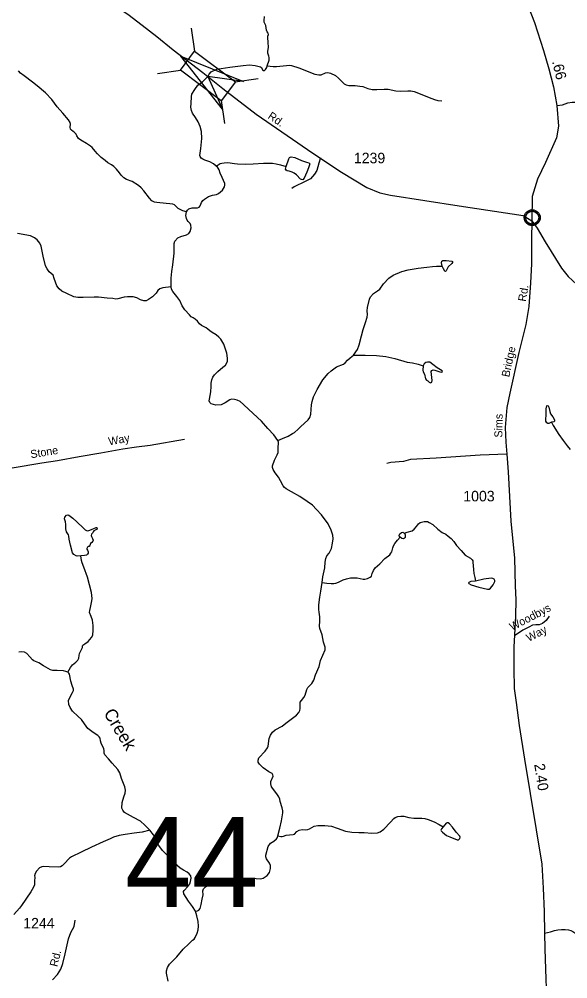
# Model space of a CAD drawing. Extents: x 2126262 to 2293712, y 749403 to 919119.
# Drawn here: x 2187784 to 2194296, y 883288 to 894682 of the extents above; entities that cross this region are included whole.
import ezdxf

# ---------------------------------------------------------------- set-up
doc = ezdxf.new("R2010")
doc.units = 0
for name, color, linetype in [('Exist Civil Demographics Community CELL', 7, 'Continuous'), ('Exist Hydrographic Creek Single Shore', 7, 'Continuous'), ('Exist Hydrographic Creek Single Shore Label', 7, 'Continuous'), ('Exist Hydrographic Misc Water Feature', 7, 'Continuous'), ('Exist Road Non-System Type 51', 7, 'Continuous'), ('Exist Road Non-System Type 51 Label', 7, 'Continuous'), ('Exist Road Secondary Mileage Hundredths English Label', 7, 'Continuous'), ('Exist Road Secondary Structure Standard Bridge Attributed CELL', 7, 'Continuous'), ('Exist Road Secondary Structure Standard Bridge CELL', 7, 'Continuous'), ('Exist Road Secondary Structure Standard Bridge Number Label', 7, 'Continuous'), ('Exist Road Secondary Type 51 Attributed', 7, 'Continuous'), ('Exist Road Secondary Type 51 Label', 7, 'Continuous'), ('Exist Road Secondary Type 51 Number Label', 7, 'Continuous')]:
    doc.layers.add(name, color=color, linetype=linetype)

msp = doc.modelspace()

# ---------------------------------------------------------------- linework, layer by layer
at = {"layer": 'Exist Civil Demographics Community CELL'}
msp.add_lwpolyline([(2193797, 892337), (2193798, 892343), (2193800, 892349), (2193802, 892356), (2193805, 892362), (2193809, 892368), (2193812, 892373), (2193816, 892377), (2193821, 892382), (2193827, 892387), (2193832, 892390), (2193837, 892393), (2193842, 892395), (2193847, 892398), (2193853, 892400), (2193857, 892401), (2193862, 892401), (2193866, 892402), (2193873, 892402), (2193877, 892402), (2193883, 892402), (2193888, 892401), (2193893, 892400), (2193898, 892399), (2193903, 892397), (2193909, 892394), (2193916, 892391), (2193921, 892387), (2193926, 892383), (2193929, 892380), (2193933, 892376), (2193937, 892371), (2193940, 892366), (2193943, 892361), (2193946, 892356), (2193948, 892351), (2193949, 892346), (2193951, 892341), (2193952, 892335), (2193952, 892331), (2193953, 892325), (2193953, 892319), (2193952, 892313), (2193951, 892308), (2193949, 892302), (2193948, 892296), (2193945, 892291), (2193942, 892285), (2193939, 892279), (2193935, 892275), (2193931, 892270), (2193926, 892265), (2193921, 892261), (2193916, 892257), (2193911, 892255), (2193905, 892252), (2193898, 892249), (2193892, 892248), (2193885, 892246), (2193881, 892246), (2193876, 892245), (2193870, 892245), (2193866, 892246), (2193861, 892247), (2193855, 892248), (2193850, 892249), (2193845, 892251), (2193840, 892253), (2193836, 892255), (2193830, 892259), (2193824, 892264), (2193819, 892268), (2193815, 892273), (2193811, 892277), (2193808, 892281), (2193804, 892288), (2193803, 892292), (2193801, 892296), (2193798, 892304), (2193797, 892311), (2193796, 892316), (2193796, 892323), (2193796, 892327), (2193796, 892334)], close=True, dxfattribs=at)
for radius in [94.3, 76.7]:
    msp.add_circle((2193874, 892325), radius, dxfattribs=at)
at = {"layer": 'Exist Hydrographic Creek Single Shore'}
for points in [[(2190728, 894129), (2190750, 894195), (2190753, 894229), (2190749, 894244), (2190736, 894279), (2190736, 894303), (2190744, 894344), (2190741, 894409), (2190734, 894461), (2190736, 894482), (2190742, 894502), (2190740, 894514), (2190727, 894531), (2190720, 894553), (2190712, 894605), (2190693, 894645), (2190690, 894668), (2190695, 894713)], [(2190123, 892938), (2190092, 892963), (2190047, 892989), (2189989, 893008), (2189962, 893021), (2189942, 893033), (2189931, 893050), (2189929, 893065), (2189939, 893147), (2189950, 893266), (2189946, 893349), (2189932, 893408), (2189907, 893463), (2189878, 893515), (2189841, 893568), (2189828, 893597), (2189822, 893637), (2189826, 893681), (2189829, 893764), (2189834, 893793), (2189870, 893847), (2189903, 893898), (2189960, 893938), (2190024, 894002), (2190039, 894030), (2190064, 894055), (2190128, 894087), (2190284, 894114), (2190441, 894133), (2190519, 894138), (2190584, 894134), (2190647, 894117), (2190660, 894107), (2190671, 894081), (2190682, 894072), (2190694, 894074), (2190707, 894084), (2190723, 894109), (2190728, 894129)], [(2189768, 892393), (2189780, 892416), (2189798, 892432), (2189837, 892442), (2189900, 892444), (2189920, 892449), (2189932, 892466), (2189947, 892504), (2189963, 892529), (2189984, 892546), (2190032, 892576), (2190079, 892593), (2190124, 892600), (2190150, 892612), (2190196, 892652), (2190221, 892690), (2190224, 892710), (2190223, 892732), (2190192, 892803), (2190168, 892852), (2190156, 892893), (2190147, 892912), (2190137, 892925), (2190123, 892938)], [(2189588, 891504), (2189586, 891608), (2189597, 891687), (2189606, 891767), (2189622, 891904), (2189625, 892020), (2189633, 892046), (2189668, 892086), (2189704, 892103), (2189769, 892121), (2189798, 892138), (2189813, 892160), (2189824, 892206), (2189822, 892236), (2189812, 892256), (2189788, 892278), (2189776, 892297), (2189769, 892317), (2189763, 892350), (2189768, 892393)], [(2190855, 889678), (2190805, 889746), (2190737, 889822), (2190659, 889908), (2190510, 890046), (2190448, 890107), (2190405, 890142), (2190373, 890157), (2190341, 890166), (2190304, 890169), (2190283, 890161), (2190228, 890126), (2190181, 890105), (2190119, 890101), (2190064, 890114), (2190047, 890132), (2190040, 890149), (2190041, 890169), (2190059, 890256), (2190064, 890319), (2190064, 890362), (2190069, 890401), (2190081, 890431), (2190102, 890459), (2190141, 890500), (2190200, 890549), (2190232, 890575), (2190249, 890600), (2190256, 890623), (2190257, 890658), (2190248, 890715), (2190212, 890823), (2190178, 890883), (2190155, 890907), (2190121, 890936), (2190073, 890962), (2190048, 890980), (2190023, 891003), (2190004, 891017), (2189948, 891047), (2189924, 891066), (2189899, 891095), (2189873, 891119), (2189850, 891135), (2189825, 891149), (2189804, 891170), (2189749, 891232), (2189718, 891279), (2189690, 891340), (2189654, 891388), (2189608, 891449), (2189593, 891476), (2189588, 891504)], [(2191381, 887994), (2191387, 888059), (2191411, 888169), (2191417, 888236), (2191423, 888280), (2191435, 888309), (2191462, 888341), (2191493, 888399), (2191502, 888460), (2191511, 888511), (2191507, 888554), (2191488, 888614), (2191450, 888690), (2191372, 888796), (2191312, 888861), (2191264, 888910), (2191204, 888957), (2191117, 889014), (2191016, 889072), (2190954, 889106), (2190932, 889123), (2190917, 889140), (2190887, 889201), (2190863, 889243), (2190821, 889296), (2190799, 889336), (2190791, 889358), (2190792, 889377), (2190813, 889447), (2190848, 889508), (2190858, 889539), (2190859, 889584), (2190860, 889659), (2190855, 889678)], [(2190855, 884986), (2190879, 885075), (2190896, 885164), (2190912, 885259), (2190913, 885283), (2190905, 885319), (2190882, 885393), (2190877, 885423), (2190867, 885449), (2190842, 885485), (2190779, 885568), (2190769, 885602), (2190772, 885629), (2190797, 885694), (2190795, 885710), (2190786, 885724), (2190749, 885747), (2190681, 885795), (2190635, 885837), (2190620, 885860), (2190620, 885886), (2190630, 885912), (2190704, 885992), (2190733, 886030), (2190738, 886051), (2190752, 886141), (2190766, 886181), (2190789, 886215), (2190823, 886245), (2190906, 886288), (2190948, 886324), (2191013, 886369), (2191075, 886418), (2191104, 886449), (2191116, 886475), (2191120, 886498), (2191118, 886548), (2191121, 886571), (2191136, 886594), (2191163, 886630), (2191178, 886656), (2191200, 886724), (2191211, 886745), (2191258, 886796), (2191280, 886833), (2191301, 886898), (2191345, 886998), (2191361, 887066), (2191417, 887195), (2191416, 887224), (2191398, 887284), (2191382, 887374), (2191353, 887447), (2191349, 887474), (2191353, 887536), (2191352, 887586), (2191343, 887640), (2191341, 887674), (2191342, 887730), (2191351, 887821), (2191363, 887889), (2191381, 887994)], [(2188361, 886928), (2188339, 886938), (2188311, 886945), (2188234, 886948), (2188183, 886950), (2188155, 886958), (2188074, 887004), (2188016, 887041), (2187956, 887064), (2187940, 887076), (2187908, 887111), (2187874, 887150), (2187848, 887166), (2187816, 887171), (2187778, 887168)], [(2189335, 885052), (2189276, 885112), (2189222, 885158), (2189140, 885202), (2189034, 885264), (2189013, 885291), (2189004, 885316), (2189007, 885383), (2189024, 885448), (2189042, 885494), (2189044, 885529), (2189036, 885567), (2188997, 885666), (2188977, 885735), (2188954, 885775), (2188888, 885850), (2188842, 885900), (2188800, 885949), (2188791, 885966), (2188791, 885999), (2188787, 886019), (2188755, 886086), (2188748, 886113), (2188743, 886145), (2188732, 886162), (2188719, 886176), (2188663, 886213), (2188598, 886262), (2188558, 886314), (2188522, 886366), (2188484, 886402), (2188417, 886466), (2188390, 886508), (2188374, 886546), (2188367, 886591), (2188375, 886612), (2188416, 886687), (2188427, 886711), (2188427, 886729), (2188413, 886771), (2188396, 886821), (2188379, 886904), (2188372, 886916), (2188361, 886928)], [(2189876, 884090), (2189840, 884145), (2189793, 884209), (2189737, 884298), (2189734, 884323), (2189742, 884338), (2189784, 884383), (2189809, 884417), (2189818, 884442), (2189825, 884482), (2189821, 884510), (2189802, 884535), (2189779, 884555), (2189734, 884578), (2189694, 884603), (2189630, 884659), (2189560, 884738), (2189484, 884810), (2189441, 884871), (2189379, 884996), (2189335, 885052)], [(2189876, 884090), (2189899, 884096), (2189915, 884105), (2189930, 884123), (2189942, 884170), (2189956, 884234), (2189966, 884287), (2189963, 884333), (2189971, 884355), (2189994, 884380), (2190069, 884436), (2190126, 884461), (2190183, 884465), (2190234, 884457), (2190288, 884426), (2190313, 884423), (2190335, 884430), (2190373, 884457), (2190404, 884469), (2190481, 884481), (2190547, 884484), (2190648, 884475), (2190680, 884484), (2190728, 884515), (2190754, 884549), (2190766, 884598), (2190766, 884633), (2190755, 884660), (2190720, 884714), (2190713, 884737), (2190713, 884756), (2190741, 884860), (2190766, 884897), (2190806, 884922), (2190839, 884949), (2190850, 884965), (2190855, 884986)], [(2189551, 883262), (2189533, 883354), (2189533, 883382), (2189544, 883422), (2189569, 883464), (2189656, 883551), (2189729, 883640), (2189796, 883704), (2189842, 883746), (2189860, 883758), (2189873, 883778), (2189898, 883831), (2189908, 883869), (2189911, 883912), (2189909, 883970), (2189894, 884034), (2189876, 884090)]]:
    msp.add_lwpolyline(points, dxfattribs=at)
at = {"layer": 'Exist Hydrographic Misc Water Feature'}
for points in [[(2189768, 892393), (2189728, 892406), (2189696, 892421), (2189672, 892436), (2189629, 892476), (2189607, 892486), (2189572, 892490), (2189528, 892494), (2189419, 892505), (2189390, 892509), (2189358, 892524), (2189329, 892558), (2189265, 892645), (2189231, 892681), (2189198, 892709), (2189125, 892754), (2189057, 892777), (2189024, 892797), (2188994, 892828), (2188974, 892858), (2188939, 892901), (2188908, 892933), (2188881, 892951), (2188837, 892978), (2188803, 893006), (2188756, 893040), (2188713, 893084), (2188685, 893116), (2188649, 893158), (2188629, 893175), (2188581, 893206), (2188515, 893244), (2188489, 893265), (2188468, 893295), (2188458, 893316), (2188438, 893341), (2188426, 893349), (2188403, 893363), (2188392, 893377), (2188389, 893400), (2188391, 893435), (2188387, 893457), (2188368, 893485), (2188300, 893567), (2188236, 893643), (2188170, 893730), (2188095, 893807), (2187996, 893890), (2187942, 893936), (2187842, 894009), (2187801, 894040), (2187777, 894067)], [(2190728, 894129), (2190798, 894121), (2190838, 894121), (2190877, 894123), (2190958, 894132), (2190992, 894135), (2191018, 894131), (2191105, 894106), (2191292, 894029), (2191342, 894020), (2191367, 894023), (2191421, 894046), (2191448, 894049), (2191480, 894041), (2191537, 894013), (2191573, 893980), (2191640, 893914), (2191665, 893901), (2191698, 893895), (2191774, 893894), (2191826, 893888), (2191862, 893881), (2191923, 893859), (2191973, 893847), (2192028, 893847), (2192118, 893853), (2192162, 893852), (2192253, 893832), (2192306, 893829), (2192396, 893833), (2192434, 893832), (2192473, 893823), (2192563, 893788), (2192651, 893753), (2192712, 893727), (2192753, 893718), (2192799, 893711)], [(2190123, 892938), (2190169, 892970), (2190188, 892974), (2190217, 892978), (2190259, 892980), (2190339, 892968), (2190377, 892964), (2190466, 892961), (2190563, 892965), (2190682, 892971), (2190749, 892973), (2190789, 892971), (2190833, 892965), (2190885, 892954), (2190951, 892932)], [(2189588, 891504), (2189487, 891492), (2189454, 891479), (2189431, 891460), (2189409, 891427), (2189367, 891387), (2189320, 891353), (2189290, 891339), (2189262, 891339), (2189224, 891348), (2189181, 891373), (2189137, 891385), (2189105, 891387), (2189068, 891387), (2189030, 891380), (2188956, 891360), (2188930, 891358), (2188894, 891367), (2188829, 891371), (2188726, 891380), (2188673, 891382), (2188543, 891376), (2188479, 891377), (2188431, 891387), (2188350, 891425), (2188290, 891451), (2188257, 891482), (2188231, 891515), (2188200, 891605), (2188186, 891642), (2188139, 891684), (2188115, 891717), (2188096, 891754), (2188067, 891870), (2188044, 891985), (2188027, 892023), (2187998, 892061), (2187967, 892084), (2187919, 892109), (2187764, 892136)], [(2191754, 890692), (2191800, 890762), (2191821, 890814), (2191847, 890923), (2191867, 890996), (2191896, 891081), (2191913, 891145), (2191918, 891175), (2191915, 891219), (2191918, 891258), (2191941, 891357), (2191954, 891385), (2191989, 891424), (2192037, 891456), (2192063, 891478), (2192108, 891541), (2192172, 891606), (2192224, 891641), (2192326, 891685), (2192400, 891705), (2192518, 891725), (2192623, 891739), (2192691, 891746), (2192739, 891749), (2192806, 891751)], [(2190855, 889678), (2190910, 889702), (2190976, 889730), (2191030, 889762), (2191053, 889775), (2191094, 889813), (2191126, 889846), (2191165, 889880), (2191216, 889925), (2191235, 889954), (2191244, 889994), (2191254, 890105), (2191260, 890142), (2191278, 890200), (2191319, 890285), (2191390, 890399), (2191452, 890477), (2191487, 890507), (2191551, 890554), (2191632, 890586), (2191654, 890602), (2191680, 890634), (2191712, 890663), (2191754, 890692)], [(2191754, 890692), (2191889, 890691), (2192027, 890688), (2192138, 890676), (2192242, 890654), (2192388, 890611), (2192452, 890600), (2192519, 890586), (2192581, 890568)], [(2194101, 889897), (2194124, 889856), (2194188, 889750), (2194241, 889679), (2194288, 889616), (2194325, 889571)], [(2192356, 888578), (2192391, 888593), (2192449, 888609), (2192471, 888625), (2192499, 888658), (2192522, 888691), (2192545, 888708), (2192591, 888718), (2192629, 888718), (2192649, 888708), (2192696, 888681), (2192755, 888628), (2192804, 888588), (2192847, 888569), (2192877, 888545), (2192913, 888517), (2192943, 888480), (2192975, 888432), (2193030, 888372), (2193079, 888318), (2193140, 888282), (2193160, 888264), (2193169, 888249), (2193170, 888235), (2193176, 888147), (2193182, 888101), (2193191, 888054), (2193200, 888010)], [(2191381, 887994), (2191437, 887987), (2191486, 887983), (2191517, 887983), (2191544, 887987), (2191575, 887999), (2191631, 888026), (2191668, 888038), (2191716, 888049), (2191748, 888051), (2191796, 888048), (2191869, 888034), (2191886, 888034), (2191917, 888041), (2191951, 888055), (2191964, 888069), (2191975, 888101), (2191990, 888135), (2192010, 888167), (2192066, 888217), (2192125, 888279), (2192184, 888321), (2192197, 888341), (2192206, 888359), (2192219, 888407), (2192226, 888428), (2192243, 888457), (2192274, 888498), (2192307, 888531)], [(2192307, 888531), (2192295, 888547), (2192295, 888556), (2192303, 888570), (2192321, 888586), (2192336, 888590), (2192342, 888587), (2192356, 888578)], [(2192356, 888578), (2192364, 888559), (2192364, 888527), (2192358, 888519), (2192344, 888513), (2192328, 888516), (2192307, 888531)], [(2188361, 886928), (2188391, 886983), (2188403, 887001), (2188417, 887015), (2188456, 887048), (2188480, 887072), (2188491, 887094), (2188494, 887125), (2188498, 887149), (2188511, 887174), (2188535, 887222), (2188536, 887241), (2188541, 887251), (2188562, 887264), (2188603, 887292), (2188643, 887342), (2188656, 887369), (2188662, 887427), (2188660, 887484), (2188652, 887546), (2188637, 887590), (2188620, 887639), (2188621, 887663), (2188632, 887695), (2188647, 887774), (2188649, 887802), (2188641, 887875), (2188594, 888057), (2188550, 888176), (2188530, 888227), (2188525, 888254), (2188515, 888309)], [(2190855, 884986), (2190889, 884977), (2190905, 884977), (2190923, 884982), (2190952, 884994), (2190994, 884998), (2191036, 885000), (2191051, 885006), (2191081, 885037), (2191107, 885052), (2191143, 885060), (2191182, 885058), (2191209, 885059), (2191228, 885067), (2191287, 885099), (2191330, 885110), (2191412, 885110), (2191490, 885099), (2191557, 885075), (2191658, 885043), (2191732, 885030), (2191816, 885025), (2191880, 885025), (2191970, 885017), (2192037, 885020), (2192069, 885034), (2192113, 885066), (2192193, 885148), (2192232, 885190), (2192248, 885203), (2192278, 885215), (2192316, 885220), (2192351, 885218), (2192408, 885203), (2192467, 885197), (2192562, 885194), (2192601, 885190), (2192639, 885179), (2192711, 885152), (2192770, 885122), (2192815, 885091)], [(2189335, 885052), (2189245, 885031), (2189147, 885019), (2189043, 885002), (2188970, 884989), (2188903, 884969), (2188864, 884952), (2188782, 884916), (2188641, 884852), (2188521, 884792), (2188405, 884737), (2188382, 884719), (2188318, 884652), (2188295, 884631), (2188272, 884617), (2188255, 884613), (2188140, 884619), (2188075, 884622), (2188053, 884617), (2188026, 884604), (2187988, 884567), (2187973, 884537), (2187966, 884512), (2187968, 884494), (2187967, 884448), (2187964, 884405), (2187954, 884377), (2187921, 884319), (2187812, 884159), (2187788, 884125), (2187720, 884051)]]:
    msp.add_lwpolyline(points, dxfattribs=at)
for points in [[(2190951, 892932), (2190985, 893022), (2190994, 893039), (2191002, 893045), (2191013, 893047), (2191056, 893038), (2191133, 893006), (2191196, 892984), (2191222, 892977), (2191229, 892970), (2191232, 892964), (2191219, 892916), (2191199, 892864), (2191165, 892794), (2191149, 892775), (2191136, 892777), (2191122, 892784), (2191077, 892832), (2191048, 892855), (2191023, 892865), (2190989, 892877), (2190963, 892881), (2190952, 892888), (2190946, 892901)], [(2192806, 891751), (2192795, 891788), (2192800, 891809), (2192811, 891816), (2192854, 891818), (2192919, 891810), (2192928, 891803), (2192928, 891794), (2192920, 891783), (2192878, 891742), (2192851, 891693), (2192845, 891687), (2192835, 891691), (2192819, 891717)], [(2192581, 890568), (2192576, 890513), (2192579, 890496), (2192597, 890467), (2192607, 890413), (2192619, 890397), (2192636, 890390), (2192652, 890374), (2192668, 890365), (2192682, 890371), (2192685, 890393), (2192675, 890497), (2192681, 890510), (2192700, 890519), (2192716, 890516), (2192777, 890493), (2192802, 890489), (2192807, 890494), (2192803, 890505), (2192745, 890541), (2192696, 890582), (2192658, 890608), (2192632, 890611), (2192611, 890605), (2192592, 890590)], [(2194101, 889897), (2194072, 889882), (2194059, 889881), (2194047, 889888), (2194036, 889908), (2194036, 889940), (2194039, 889972), (2194039, 890054), (2194046, 890093), (2194053, 890097), (2194063, 890091), (2194072, 890077), (2194082, 890025), (2194092, 889997), (2194117, 889962), (2194137, 889924), (2194137, 889910), (2194130, 889901)], [(2188515, 888309), (2188472, 888307), (2188458, 888310), (2188431, 888328), (2188418, 888347), (2188392, 888436), (2188375, 888507), (2188372, 888542), (2188367, 888560), (2188347, 888597), (2188338, 888631), (2188339, 888681), (2188332, 888714), (2188322, 888748), (2188326, 888768), (2188345, 888793), (2188359, 888796), (2188371, 888793), (2188419, 888758), (2188467, 888715), (2188545, 888639), (2188565, 888619), (2188582, 888612), (2188597, 888609), (2188623, 888614), (2188698, 888646), (2188707, 888645), (2188711, 888632), (2188708, 888625), (2188669, 888608), (2188660, 888596), (2188652, 888580), (2188642, 888566), (2188638, 888553), (2188642, 888538), (2188654, 888518), (2188660, 888495), (2188656, 888486), (2188645, 888469), (2188631, 888458), (2188621, 888431), (2188614, 888423), (2188603, 888422), (2188594, 888413), (2188588, 888399), (2188587, 888389), (2188593, 888376), (2188602, 888358), (2188602, 888343), (2188596, 888329), (2188584, 888319), (2188559, 888315)], [(2193200, 888010), (2193147, 888005), (2193122, 887995), (2193119, 887988), (2193122, 887981), (2193151, 887964), (2193240, 887937), (2193345, 887913), (2193364, 887916), (2193377, 887926), (2193412, 887965), (2193432, 888005), (2193431, 888018), (2193422, 888032), (2193406, 888042), (2193388, 888045), (2193298, 888035)], [(2192815, 885091), (2192795, 885067), (2192790, 885055), (2192794, 885046), (2192809, 885030), (2192858, 884989), (2192897, 884973), (2192982, 884939), (2192998, 884940), (2193015, 884954), (2193017, 884969), (2193014, 884983), (2192971, 885030), (2192926, 885087), (2192891, 885129), (2192876, 885140), (2192864, 885142), (2192854, 885138)]]:
    msp.add_lwpolyline(points, close=True, dxfattribs=at)
at = {"layer": 'Exist Road Non-System Type 51'}
for points in [[(2194166, 893658), (2194234, 893667), (2194297, 893689), (2194350, 893698), (2194416, 893695), (2194482, 893678), (2194596, 893676), (2194811, 893684), (2194916, 893698), (2195018, 893689), (2195068, 893709), (2195145, 893706), (2195275, 893692), (2195358, 893698), (2195447, 893698), (2195532, 893706), (2195590, 893678), (2195648, 893670), (2195701, 893615)], [(2191359, 893035), (2191340, 892974), (2191317, 892886), (2191290, 892840), (2191241, 892787), (2191179, 892756), (2191048, 892691), (2191022, 892670)], [(2188054, 889413), (2188237, 889441), (2188496, 889491), (2188751, 889535), (2189012, 889581), (2189175, 889605), (2189337, 889626), (2189745, 889696)], [(2193571, 889516), (2193257, 889507), (2192735, 889470), (2192428, 889456), (2192345, 889431), (2192194, 889420), (2192147, 889406)], [(2187700, 889356), (2188054, 889413)], [(2194075, 887595), (2194041, 887544), (2193995, 887505), (2193958, 887492), (2193916, 887490), (2193879, 887486), (2193834, 887462), (2193764, 887427), (2193663, 887361)], [(2194021, 883831), (2194089, 883845), (2194140, 883861), (2194179, 883870), (2194222, 883873), (2194267, 883873), (2194304, 883871), (2194331, 883863), (2194357, 883850), (2194392, 883826), (2194416, 883799), (2194433, 883769), (2194457, 883735), (2194490, 883708), (2194540, 883674), (2194596, 883642), (2194663, 883597), (2194704, 883573), (2194743, 883565), (2194782, 883560)]]:
    msp.add_lwpolyline(points, dxfattribs=at)
at = {"layer": 'Exist Road Secondary Structure Standard Bridge Attributed CELL'}
msp.add_lwpolyline([(2190198, 893612), (2189704, 894242), (2190447, 893944), (2190024, 894002)], close=True, dxfattribs=at)
at = {"layer": 'Exist Road Secondary Structure Standard Bridge CELL'}
for p, q in [((2189827, 894574), (2189866, 894301)), ((2189424, 894036), (2189697, 894075)), ((2190349, 893937), (2190622, 893976)), ((2190183, 893716), (2190222, 893443))]:
    msp.add_line(p, q, dxfattribs=at)
msp.add_lwpolyline([(2189866, 894301), (2190350, 893938), (2190180, 893712), (2189697, 894075)], close=True, dxfattribs=at)
at = {"layer": 'Exist Road Secondary Type 51 Attributed'}
for points in [[(2185176, 896848), (2185298, 896799), (2185488, 896711), (2185651, 896647), (2185969, 896497), (2186194, 896395), (2186532, 896241), (2186692, 896156), (2186825, 896086), (2187060, 895937), (2187356, 895755), (2187868, 895418), (2188328, 895150), (2188498, 895062), (2188788, 894909), (2188951, 894821), (2189072, 894740), (2189244, 894609), (2189419, 894477), (2189613, 894318), (2189963, 894050), (2190024, 894002)], [(2193565, 895598), (2193646, 895359), (2193738, 895075), (2193822, 894846), (2193900, 894643), (2194009, 894312), (2194070, 894092), (2194126, 893879), (2194166, 893658), (2194184, 893411), (2194164, 893272), (2194033, 892979), (2193935, 892784), (2193873, 892575), (2193868, 892287)], [(2190024, 894002), (2190201, 893860), (2190598, 893555), (2191268, 893093), (2191610, 892866), (2191911, 892682), (2192063, 892622), (2192191, 892592), (2193005, 892464), (2193765, 892352), (2193868, 892287)], [(2193868, 892287), (2193864, 892072), (2193864, 891777), (2193854, 891553), (2193832, 891270), (2193798, 891057), (2193716, 890724), (2193610, 890242), (2193571, 890073), (2193553, 889832), (2193562, 889661), (2193571, 889516), (2193588, 889308), (2193622, 888723), (2193662, 888281), (2193673, 887954), (2193680, 887786), (2193676, 887594), (2193655, 887225), (2193655, 886971), (2193660, 886735), (2193684, 886569), (2193719, 886294), (2193783, 885896), (2193988, 884648), (2194003, 884363), (2194016, 884088), (2194021, 883831)], [(2193868, 892287), (2193934, 892202), (2194029, 892040), (2194220, 891726), (2194300, 891625), (2194402, 891530), (2194524, 891439), (2194780, 891339), (2195299, 891169), (2197473, 890493), (2197550, 890473)], [(2188177, 883278), (2188237, 883338), (2188278, 883401), (2188303, 883469), (2188331, 883584), (2188370, 883763), (2188395, 883837), (2188435, 883911), (2188450, 883984)], [(2194021, 883831), (2194025, 883645), (2194035, 883282), (2194048, 882976), (2194052, 882521), (2194053, 882089), (2194023, 881859), (2193945, 881649), (2193767, 881314), (2193569, 880921), (2193484, 880727), (2193377, 880413), (2193242, 879982), (2193176, 879840)]]:
    msp.add_lwpolyline(points, dxfattribs=at)

# ---------------------------------------------------------------- texts
at = {"layer": 'Exist Hydrographic Creek Single Shore Label'}
msp.add_text('Creek', height=150, rotation=301.0472, dxfattribs=at).set_placement((2188781, 886442))
at = {"layer": 'Exist Road Non-System Type 51 Label'}
for s, rotation, p in [('Way', 10.63, (2188852, 889621)), ('Stone', 9.4029, (2187924, 889468)), ('Woodbys', 27.5712, (2193636, 887418)), ('Way', 27.5712, (2193834, 887287))]:
    msp.add_text(s, height=95, rotation=rotation, dxfattribs=at).set_placement(p)
at = {"layer": 'Exist Road Secondary Mileage Hundredths English Label'}
for s, rotation, p in [('.66', 283.493, (2194109, 894179)), ('2.40', 278.7747, (2193897, 885835))]:
    msp.add_text(s, height=125, rotation=rotation, dxfattribs=at).set_placement(p)
at = {"layer": 'Exist Road Secondary Structure Standard Bridge Number Label'}
msp.add_text('44', height=1066.3, dxfattribs=at).set_placement((2189038, 884142))
at = {"layer": 'Exist Road Secondary Type 51 Label'}
for s, rotation, p in [('Rd.', 325.7007, (2190727, 893511)), ('Rd.', 80.5763, (2193798, 891324)), ('Bridge', 77.9856, (2193601, 890426)), ('Sims', 89.2085, (2193519, 889713)), ('Rd.', 76.1923, (2188236, 883425))]:
    msp.add_text(s, height=95, rotation=rotation, dxfattribs=at).set_placement(p)
at = {"layer": 'Exist Road Secondary Type 51 Number Label'}
for s, p in [('1239', (2191757, 892971)), ('1003', (2193056, 888957)), ('1244', (2187832, 883886))]:
    msp.add_text(s, height=125, dxfattribs=at).set_placement(p)

doc.saveas('drawing.dxf')
